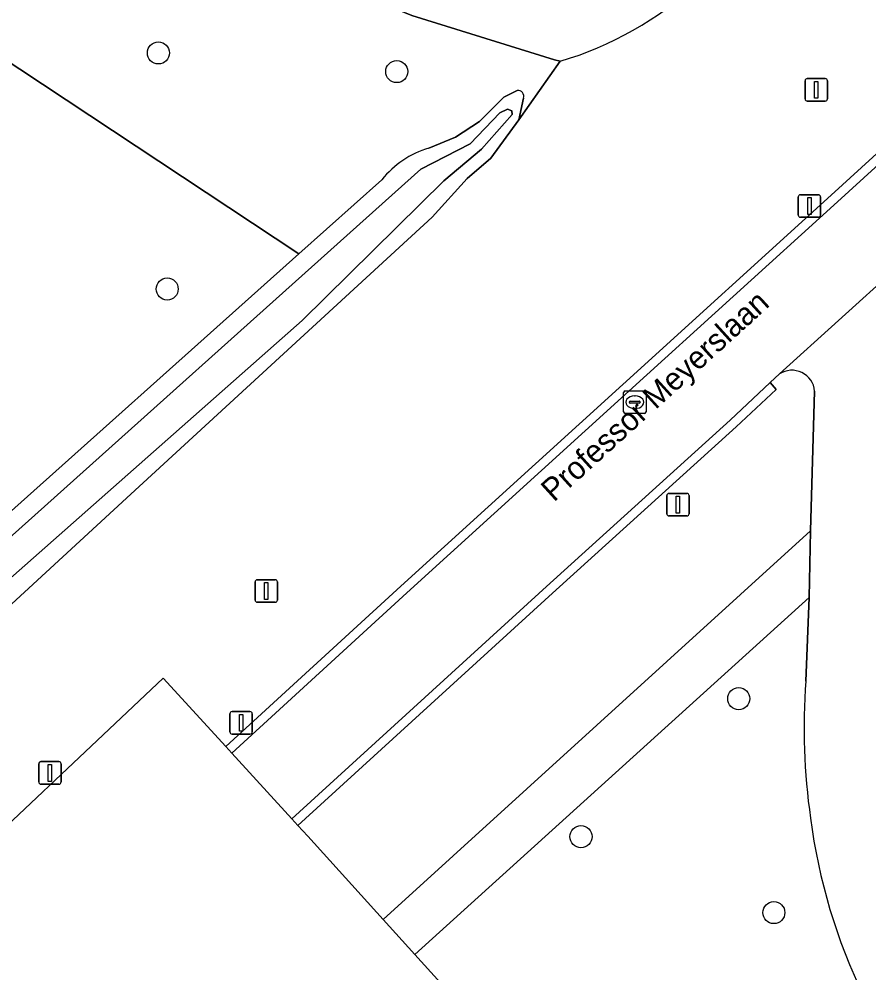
# Model space of a CAD drawing. Extents: x 157445 to 158888, y 383061 to 384688.
# Drawn here: x 158299.93 to 158337.61, y 384183.43 to 384225.71 of the extents above; entities that cross this region are included whole.
import ezdxf

# ---------------------------------------------------------------- set-up
doc = ezdxf.new("R2010")
doc.units = 0
for name, color, linetype in [('IMGEO_Boom', 7, 'Continuous'), ('IMGEO_Fietspad_open', 7, 'Continuous'), ('IMGEO_Groenvoorziening', 7, 'Continuous'), ('IMGEO_Lichtmast', 7, 'Continuous'), ('IMGEO_Loofbos', 7, 'Continuous'), ('IMGEO_Oever', 7, 'Continuous'), ('IMGEO_Openbare_ruimte_label', 7, 'Continuous'), ('IMGEO_Rijbaan_lokaal_gesloten', 7, 'Continuous'), ('IMGEO_Rijbaan_lokaal_halfverhard', 7, 'Continuous'), ('IMGEO_Rioolput', 7, 'Continuous'), ('IMGEO_Voetpad_open', 7, 'Continuous'), ('IMGEO_Waterloop', 7, 'Continuous')]:
    doc.layers.add(name, color=color, linetype=linetype)

msp = doc.modelspace()

# ---------------------------------------------------------------- linework, layer by layer
at = {"layer": 'IMGEO_Boom'}
for centre in [(158306.106, 384224.214), (158316.676, 384223.388), (158306.496, 384213.748), (158331.837, 384195.59), (158324.842, 384189.473), (158333.393, 384186.108)]:
    msp.add_circle(centre, 0.489, dxfattribs=at)
at = {"layer": 'IMGEO_Fietspad_open'}
for points in [[(158338.895, 384214.741), (158338.875, 384214.723), (158333.644, 384209.982)], [(158335.202, 384209.225), (158335.023, 384203.027), (158334.957, 384200.072), (158334.813, 384196.369)]]:
    msp.add_lwpolyline(points, dxfattribs=at)
for centre, radius, start, end in [((158334.197, 384209.139), 1.008, 4.8896, 123.282), ((158362.84, 384194.276), 28.105, 175.7302, 188.1378), ((158360.593, 384193.639), 25.793, 187.4423, 205.8471)]:
    msp.add_arc(centre, radius, start, end, dxfattribs=at)
at = {"layer": 'IMGEO_Groenvoorziening'}
for points in [[(158295.127, 384199.784), (158297.912, 384202.425), (158312.334, 384215.304), (158279.323, 384237.162), (158271.404, 384231.597), (158253.01, 384250), (158246.263, 384256.75), (158255.977, 384265.301)], [(158291.865, 384197.191), (158290.738, 384198.258), (158284.608, 384205.032), (158279.121, 384204.787), (158289.143, 384193.59), (158291.628, 384190.813), (158291.684, 384190.865), (158294.393, 384187.993), (158295.91, 384186.683), (158306.323, 384196.495), (158309.09, 384193.47), (158316.857, 384200.577), (158326.695, 384209.516), (158335.942, 384217.902), (158349.549, 384230.327)], [(158323.916, 384223.844), (158322.08, 384221.251), (158320.849, 384219.55), (158319.799, 384218.653), (158318.244, 384216.931), (158304.884, 384204.651), (158296.385, 384196.839), (158294.517, 384196.231)], [(158333.644, 384209.982), (158333.236, 384209.602), (158333.496, 384209.297), (158331.722, 384207.642), (158323.577, 384200.27), (158312.287, 384189.973), (158312.727, 384189.492), (158316.067, 384185.806), (158335.023, 384203.027)], [(158335.023, 384203.027), (158335.202, 384209.225)], [(158334.813, 384196.369), (158334.957, 384200.072), (158317.482, 384184.246), (158318.617, 384182.993), (158317.282, 384181.77), (158323.383, 384179.768), (158340.123, 384174.156)]]:
    msp.add_lwpolyline(points, dxfattribs=at)
for centre, radius, start, end in [((158319.416, 384238.902), 15.716, 286.6395, 312.3544), ((158334.197, 384209.139), 1.008, 4.8896, 123.282), ((158362.84, 384194.276), 28.105, 175.7302, 188.1378), ((158360.593, 384193.639), 25.793, 187.4423, 205.8471)]:
    msp.add_arc(centre, radius, start, end, dxfattribs=at)
at = {"layer": 'IMGEO_Lichtmast'}
for p, q in [((158334.777, 384222.178), (158334.777, 384222.978)), ((158334.777, 384222.978), (158334.777, 384222.178)), ((158334.877, 384223.078), (158335.667, 384223.078)), ((158335.667, 384223.078), (158334.877, 384223.078)), ((158335.767, 384222.978), (158335.767, 384222.178)), ((158335.767, 384222.178), (158335.767, 384222.978)), ((158335.667, 384222.078), (158334.877, 384222.078)), ((158334.877, 384222.078), (158335.667, 384222.078)), ((158334.476, 384217.027), (158334.476, 384217.827)), ((158334.476, 384217.827), (158334.476, 384217.027)), ((158334.576, 384217.927), (158335.366, 384217.927)), ((158335.366, 384217.927), (158334.576, 384217.927)), ((158335.466, 384217.827), (158335.466, 384217.027)), ((158335.466, 384217.027), (158335.466, 384217.827)), ((158335.366, 384216.927), (158334.576, 384216.927)), ((158334.576, 384216.927), (158335.366, 384216.927)), ((158328.642, 384203.79), (158328.642, 384204.59)), ((158328.642, 384204.59), (158328.642, 384203.79)), ((158328.742, 384204.69), (158329.532, 384204.69)), ((158329.532, 384204.69), (158328.742, 384204.69)), ((158329.632, 384204.59), (158329.632, 384203.79)), ((158329.632, 384203.79), (158329.632, 384204.59)), ((158329.532, 384203.69), (158328.742, 384203.69)), ((158328.742, 384203.69), (158329.532, 384203.69)), ((158310.392, 384199.963), (158310.392, 384200.763)), ((158310.392, 384200.763), (158310.392, 384199.963)), ((158310.492, 384200.863), (158311.282, 384200.863)), ((158311.282, 384200.863), (158310.492, 384200.863)), ((158311.382, 384200.763), (158311.382, 384199.963)), ((158311.382, 384199.963), (158311.382, 384200.763)), ((158311.282, 384199.863), (158310.492, 384199.863)), ((158310.492, 384199.863), (158311.282, 384199.863)), ((158309.276, 384194.12), (158309.276, 384194.92)), ((158309.276, 384194.92), (158309.276, 384194.12)), ((158309.376, 384195.02), (158310.166, 384195.02)), ((158310.166, 384195.02), (158309.376, 384195.02)), ((158310.266, 384194.92), (158310.266, 384194.12)), ((158310.266, 384194.12), (158310.266, 384194.92)), ((158310.166, 384194.02), (158309.376, 384194.02)), ((158309.376, 384194.02), (158310.166, 384194.02)), ((158300.8, 384191.898), (158300.8, 384192.698)), ((158300.8, 384192.698), (158300.8, 384191.898)), ((158300.9, 384192.798), (158301.69, 384192.798)), ((158301.69, 384192.798), (158300.9, 384192.798)), ((158301.79, 384192.698), (158301.79, 384191.898)), ((158301.79, 384191.898), (158301.79, 384192.698)), ((158301.69, 384191.798), (158300.9, 384191.798)), ((158300.9, 384191.798), (158301.69, 384191.798))]:
    msp.add_line(p, q, dxfattribs=at)
for points in [[(158335.197, 384222.953), (158335.347, 384222.953), (158335.347, 384222.203), (158335.197, 384222.203), (158335.197, 384222.953)], [(158334.896, 384217.802), (158335.046, 384217.802), (158335.046, 384217.052), (158334.896, 384217.052), (158334.896, 384217.802)], [(158329.062, 384204.565), (158329.212, 384204.565), (158329.212, 384203.815), (158329.062, 384203.815), (158329.062, 384204.565)], [(158310.812, 384200.738), (158310.962, 384200.738), (158310.962, 384199.988), (158310.812, 384199.988), (158310.812, 384200.738)], [(158309.696, 384194.895), (158309.846, 384194.895), (158309.846, 384194.145), (158309.696, 384194.145), (158309.696, 384194.895)], [(158301.22, 384192.673), (158301.37, 384192.673), (158301.37, 384191.923), (158301.22, 384191.923), (158301.22, 384192.673)]]:
    msp.add_lwpolyline(points, dxfattribs=at)
for centre, start, end in [((158334.877, 384222.978), 90, 180), ((158334.877, 384222.978), 90, 180), ((158335.667, 384222.978), 0, 90), ((158335.667, 384222.978), 360, 90), ((158334.877, 384222.178), 180, 270), ((158334.877, 384222.178), 180, 270), ((158335.667, 384222.178), 270, 0), ((158335.667, 384222.178), 270, 0), ((158334.576, 384217.827), 90, 180), ((158334.576, 384217.827), 90, 180), ((158335.366, 384217.827), 0, 90), ((158335.366, 384217.827), 360, 90), ((158334.576, 384217.027), 180, 270), ((158334.576, 384217.027), 180, 270), ((158335.366, 384217.027), 270, 0), ((158335.366, 384217.027), 270, 0), ((158328.742, 384204.59), 90, 180), ((158328.742, 384204.59), 90, 180), ((158329.532, 384204.59), 0, 90), ((158329.532, 384204.59), 360, 90), ((158328.742, 384203.79), 180, 270), ((158328.742, 384203.79), 180, 270), ((158329.532, 384203.79), 270, 0), ((158329.532, 384203.79), 270, 0), ((158310.492, 384200.763), 90, 180), ((158310.492, 384200.763), 90, 180), ((158311.282, 384200.763), 0, 90), ((158311.282, 384200.763), 360, 90), ((158310.492, 384199.963), 180, 270), ((158310.492, 384199.963), 180, 270), ((158311.282, 384199.963), 270, 0), ((158311.282, 384199.963), 270, 0), ((158309.376, 384194.92), 90, 180), ((158309.376, 384194.92), 90, 180), ((158310.166, 384194.92), 0, 90), ((158310.166, 384194.92), 360, 90), ((158309.376, 384194.12), 180, 270), ((158309.376, 384194.12), 180, 270), ((158310.166, 384194.12), 270, 0), ((158310.166, 384194.12), 270, 0), ((158300.9, 384192.698), 90, 180), ((158300.9, 384192.698), 90, 180), ((158301.69, 384192.698), 0, 90), ((158301.69, 384192.698), 360, 90), ((158300.9, 384191.898), 180, 270), ((158300.9, 384191.898), 180, 270), ((158301.69, 384191.898), 270, 0), ((158301.69, 384191.898), 270, 0)]:
    msp.add_arc(centre, 0.1, start, end, dxfattribs=at)
at = {"layer": 'IMGEO_Loofbos'}
for points in [[(158236.123, 384283.894), (158224.934, 384290.882), (158223.567, 384291.777), (158207.717, 384302.151), (158174.299, 384324.59), (158161.642, 384333.587), (158161.34, 384333.762), (158156.623, 384336.5), (158155.944, 384335.521), (158196.082, 384309.317), (158201.937, 384305.244), (158205.526, 384302.48), (158219.581, 384289.71), (158238.811, 384269.595), (158246.294, 384274.489), (158250.955, 384270.066), (158255.977, 384265.301), (158246.263, 384256.75), (158253.01, 384250), (158271.404, 384231.597), (158279.323, 384237.162), (158312.334, 384215.304), (158316.015, 384218.591)], [(158322.29, 384222.203), (158322.08, 384221.251), (158323.916, 384223.844), (158323.673, 384223.907), (158317.343, 384225.871), (158311.215, 384228.392), (158305.336, 384231.45), (158302.003, 384233.378), (158287.484, 384242.87), (158282.752, 384246.264), (158277.893, 384250), (158258.406, 384266.512), (158252.795, 384271.752), (158250.289, 384274.092), (158236.123, 384283.894)], [(158287.484, 384242.87), (158302.003, 384233.378), (158305.336, 384231.45), (158311.215, 384228.392), (158317.343, 384225.871), (158323.673, 384223.907), (158323.916, 384223.844)], [(158318.095, 384219.992), (158319.273, 384220.479), (158320.34, 384221.178), (158321.421, 384222.248), (158322.015, 384222.546)]]:
    msp.add_lwpolyline(points, dxfattribs=at)
for centre, radius, start, end in [((158319.416, 384238.902), 15.716, 286.6395, 312.3544), ((158322.048, 384222.291), 0.257, 339.957, 97.4847), ((158319.271, 384216.001), 4.16, 106.4217, 141.5034)]:
    msp.add_arc(centre, radius, start, end, dxfattribs=at)
at = {"layer": 'IMGEO_Oever'}
for points in [[(158322.015, 384222.546), (158321.421, 384222.248), (158320.34, 384221.178), (158319.273, 384220.479), (158318.095, 384219.992)], [(158320.849, 384219.55), (158322.08, 384221.251), (158322.29, 384222.203)], [(158297.911, 384201.299), (158317.741, 384219.059), (158319.928, 384220.184), (158321.244, 384221.564), (158321.584, 384221.713), (158321.775, 384221.649), (158321.796, 384221.479), (158320.437, 384219.951), (158318.76, 384218.549), (158312.475, 384212.35), (158296.615, 384198.358)], [(158294.517, 384196.231), (158296.385, 384196.839), (158304.884, 384204.651), (158318.244, 384216.931), (158319.799, 384218.653), (158320.849, 384219.55)], [(158316.015, 384218.591), (158312.334, 384215.304), (158297.912, 384202.425), (158295.127, 384199.784)]]:
    msp.add_lwpolyline(points, dxfattribs=at)
for centre, radius, start, end in [((158322.048, 384222.291), 0.257, 339.957, 97.4847), ((158319.271, 384216.001), 4.16, 106.4217, 141.5034)]:
    msp.add_arc(centre, radius, start, end, dxfattribs=at)
at = {"layer": 'IMGEO_Rijbaan_lokaal_gesloten'}
msp.add_lwpolyline([(158353.261, 384227.848), (158352.119, 384228.656), (158349.896, 384230.102), (158336.211, 384217.606), (158326.964, 384209.22), (158317.127, 384200.281), (158309.359, 384193.174), (158312.017, 384190.268), (158323.308, 384200.566), (158331.451, 384207.937), (158333.236, 384209.602), (158333.644, 384209.982), (158338.875, 384214.723), (158338.895, 384214.741), (158339.015, 384214.851), (158353.261, 384227.848)], dxfattribs=at)
at = {"layer": 'IMGEO_Rijbaan_lokaal_halfverhard'}
msp.add_lwpolyline([(158349.549, 384230.327), (158335.942, 384217.902), (158326.695, 384209.516), (158316.857, 384200.577), (158309.09, 384193.47), (158309.359, 384193.174), (158317.127, 384200.281), (158326.964, 384209.22), (158336.211, 384217.606), (158349.896, 384230.102), (158349.549, 384230.327)], dxfattribs=at)
msp.add_lwpolyline([(158331.722, 384207.642), (158333.496, 384209.297), (158333.236, 384209.602), (158331.451, 384207.937), (158323.308, 384200.566), (158312.017, 384190.268), (158312.287, 384189.973), (158323.577, 384200.27)], close=True, dxfattribs=at)
at = {"layer": 'IMGEO_Rioolput'}
for p, q in [((158326.802, 384209.231), (158327.654, 384209.231)), ((158326.727, 384208.305), (158326.727, 384209.157)), ((158327.029, 384208.774), (158327.427, 384208.774)), ((158327.215, 384209.011), (158327.24, 384209.011)), ((158327.728, 384209.157), (158327.728, 384208.305)), ((158326.986, 384208.725), (158326.986, 384208.737)), ((158327.424, 384208.688), (158327.026, 384208.688)), ((158327.238, 384208.451), (158327.213, 384208.451)), ((158327.47, 384208.737), (158327.47, 384208.725)), ((158327.654, 384208.231), (158326.802, 384208.231))]:
    msp.add_line(p, q, dxfattribs=at)
for points in [[(158326.802, 384209.231), (158327.654, 384209.231)], [(158326.727, 384208.305), (158326.727, 384209.157)], [(158327.728, 384209.157), (158327.728, 384208.305)], [(158327.654, 384208.231), (158326.802, 384208.231)]]:
    msp.add_lwpolyline(points, dxfattribs=at)
for centre, radius, start, end in [((158326.804, 384209.155), 0.0765, 91.552, 178.448), ((158326.804, 384209.155), 0.0765, 91.552, 178.448), ((158327.652, 384209.155), 0.0765, 1.552, 88.448), ((158327.652, 384209.155), 0.0765, 1.552, 88.448), ((158327.026, 384208.734), 0.0403, 85.8775, 175.7526), ((158327.431, 384208.736), 0.0386, 1.7309, 96.639), ((158327.023, 384208.724), 0.0366, 178.938, 274.7102), ((158327.427, 384208.731), 0.043, 264.8664, 352.4533), ((158326.804, 384208.307), 0.0765, 181.552, 268.448), ((158326.804, 384208.307), 0.0765, 181.552, 268.448), ((158327.652, 384208.307), 0.0765, 271.552, 358.448), ((158327.652, 384208.307), 0.0765, 271.552, 358.448)]:
    msp.add_arc(centre, radius, start, end, dxfattribs=at)
for centre, major_axis, ratio, start_param, end_param in [((158327.214, 384208.731), (-0.387, 0.002), 0.722429, 4.712389, 7.853982), ((158327.239, 384208.731), (-0.39, 0.002), 0.717154, 1.570796, 4.712389)]:
    msp.add_ellipse(centre, major_axis=major_axis, ratio=ratio, start_param=start_param, end_param=end_param, dxfattribs=at)
at = {"layer": 'IMGEO_Voetpad_open'}
for points in [[(158334.957, 384200.072), (158335.023, 384203.027), (158316.067, 384185.806), (158317.482, 384184.246)], [(158317.282, 384181.77), (158318.617, 384182.993), (158317.482, 384184.246), (158316.067, 384185.806), (158312.727, 384189.492), (158312.287, 384189.973), (158312.017, 384190.268), (158309.359, 384193.174), (158309.09, 384193.47), (158306.323, 384196.495), (158295.91, 384186.683), (158292.002, 384183.039), (158289.844, 384180.998), (158285.183, 384176.59), (158291.621, 384169.609), (158291.645, 384169.583), (158294.478, 384166.493), (158297.28, 384163.438), (158302.747, 384168.446), (158304.3, 384169.867), (158308.336, 384173.575), (158309.933, 384175.035), (158314.026, 384178.786)]]:
    msp.add_lwpolyline(points, close=True, dxfattribs=at)
at = {"layer": 'IMGEO_Waterloop'}
msp.add_lwpolyline([(158296.615, 384198.358), (158312.475, 384212.35), (158318.76, 384218.549), (158320.437, 384219.951), (158321.796, 384221.479), (158321.775, 384221.649), (158321.584, 384221.713), (158321.244, 384221.564), (158319.928, 384220.184), (158317.741, 384219.059), (158297.911, 384201.299)], dxfattribs=at)

# ---------------------------------------------------------------- texts
at = {"layer": 'IMGEO_Openbare_ruimte_label'}
msp.add_text('Professor Meyerslaan', height=1, rotation=42.2852, dxfattribs=at).set_placement((158323.64, 384204.277))

doc.saveas('drawing.dxf')
